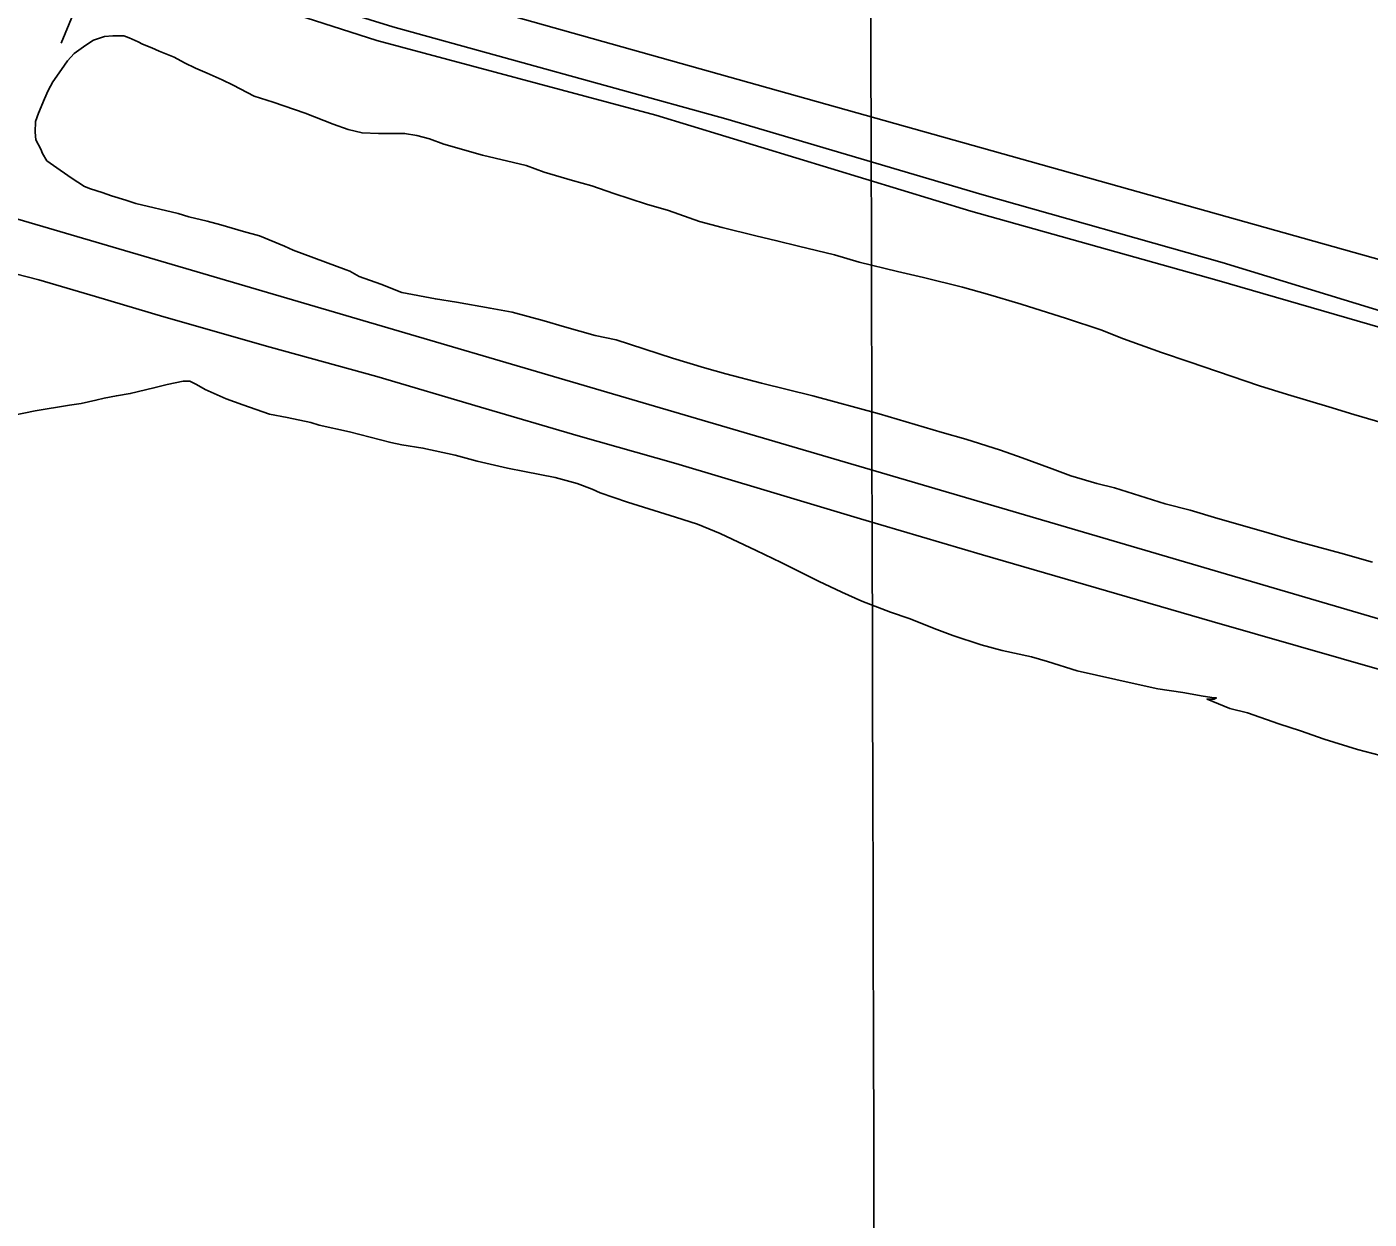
# Model space of a CAD drawing. Extents: x 3355677 to 3393573, y 612928 to 638357.
# Drawn here: x 3374759 to 3376042, y 631272 to 632411 of the extents above; entities that cross this region are included whole.
import ezdxf

# ---------------------------------------------------------------- set-up
doc = ezdxf.new("R2010")
doc.units = 0
for name, color, linetype in [('V-GRID-MAJR', 7, 'Continuous'), ('V-ROAD-CNTR', 7, 'Continuous'), ('V-SITE-VEGE', 7, 'Continuous'), ('V-TOPO-SHOR', 7, 'Continuous')]:
    doc.layers.add(name, color=color, linetype=linetype)

msp = doc.modelspace()

# ---------------------------------------------------------------- linework, layer by layer
at = {"layer": 'V-GRID-MAJR'}
msp.add_spline([(3375602.364, 618353.419), (3375586.505, 624411.208), (3375570.636, 630472.464), (3375554.767, 636533.743), (3375554.758, 636537.187)], degree=3, dxfattribs=at)
at = {"layer": 'V-ROAD-CNTR'}
msp.add_lwpolyline([(3372689.2830000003, 632825.662), (3374107.595, 632416.018), (3376258.924, 631784.338), (3376621.98, 631677.83), (3376886.053, 631598.849), (3377052.711, 631542.791), (3377164.341, 631502.3910000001), (3377314.057, 631446.357), (3377479.676, 631374.284), (3377617.74, 631308.773), (3377728.288, 631253.331), (3377841.164, 631193.708), (3377971.882, 631122.612), (3378124.59, 631034.385), (3378237.648, 630961.9180000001), (3378370.324, 630877.473), (3378499.84, 630785.292), (3378647.88, 630675.0480000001), (3378785.276, 630563.355), (3378956.129, 630417.5160000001), (3379071.251, 630311.8420000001), (3379188.4080000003, 630199.831), (3379351.757, 630038.859), (3379713.3880000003, 629684.586)], dxfattribs=at)
at = {"layer": 'V-SITE-VEGE'}
for points in [[(3376044.789, 631899.346), (3376014.7, 631908.245), (3375970.8910000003, 631919.746), (3375940.802, 631928.645), (3375896.989, 631941.201), (3375870.596, 631949.053), (3375846.844, 631955.328), (3375798.2770000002, 631970.512), (3375781.387, 631974.692), (3375756.578, 631982.02), (3375738.627, 631988.833), (3375710.117, 631999.317), (3375689.526, 632006.655), (3375656.271, 632017.126), (3375633.573, 632023.404), (3375573.397, 632041.199), (3375510.054, 632058.457), (3375460.97, 632070.477), (3375427.188, 632079.363), (3375406.6010000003, 632085.118), (3375375.986, 632094.5430000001), (3375322.142, 632111.824), (3375302.086, 632115.998), (3375273.051, 632124.37), (3375253.522, 632130.127), (3375222.906, 632138.495), (3375201.7970000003, 632142.138), (3375169.607, 632147.865), (3375149.555, 632150.984), (3375117.364, 632157.238), (3375097.298, 632165.105), (3375076.7090000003, 632172.441), (3375067.7290000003, 632177.696), (3375064.489, 632178.804), (3375013.807, 632197.674), (3375005.359, 632201.348), (3374981.598, 632211.316), (3374966.29, 632215.5), (3374944.648, 632221.779), (3374931.451, 632225.443), (3374914.035, 632229.6190000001), (3374904.006, 632232.76), (3374863.365, 632242.161), (3374853.863, 632245.304), (3374840.139, 632249.493), (3374831.162, 632252.636), (3374820.077, 632256.302), (3374814.269, 632258.399), (3374801.589, 632266.808), (3374784.681, 632278.375), (3374778.34, 632283.106), (3374774.105, 632289.955), (3374772.514, 632294.172), (3374767.744, 632303.128), (3374767.199, 632310.513), (3374767.703, 632320.536), (3374770.323, 632328.453), (3374776.094, 632342.183), (3374779.768, 632350.105), (3374783.966, 632358.555), (3374792.38, 632370.177), (3374798.161, 632378.631), (3374804.477, 632385.504), (3374815.536, 632393.442), (3374822.909, 632398.206), (3374833.45, 632401.9230000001), (3374841.364, 632402.47), (3374851.913, 632402.495), (3374857.193, 632400.397), (3374865.6410000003, 632396.725), (3374869.866, 632394.6240000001), (3374878.842, 632390.952), (3374885.707, 632387.804), (3374899.963, 632382.035), (3374909.998, 632376.784), (3374920.56, 632371.531), (3374931.65, 632366.81)], [(3374931.65, 632366.81), (3374945.906, 632360.515), (3374956.469, 632355.264), (3374976.538, 632344.761), (3374994.486, 632339), (3375025.106, 632328.523), (3375052.0330000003, 632318.033), (3375066.289, 632312.792), (3375079.485, 632309.659), (3375095.309, 632309.167), (3375120.103, 632309.227), (3375131.713, 632307.144), (3375143.8510000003, 632304.006), (3375157.579, 632298.763), (3375194.529, 632288.3), (3375236.224, 632278.375), (3375253.646, 632272.086), (3375280.5670000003, 632264.236), (3375299.042, 632259.003), (3375320.161, 632251.6680000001), (3375351.303, 632241.718), (3375372.42, 632235.437), (3375401.985, 632224.958), (3375423.626, 632219.205), (3375455.823, 632211.365), (3375475.879, 632206.667), (3375496.463, 632201.4400000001), (3375530.772, 632193.08), (3375554.524, 632186.279), (3375590.9420000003, 632177.397), (3375615.7490000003, 632171.65), (3375653.224, 632162.2440000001), (3375676.978, 632155.442), (3375709.177, 632146.0210000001), (3375752.463, 632132.408), (3375785.193, 632121.407), (3375806.842, 632113.0160000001), (3375843.272, 632099.915), (3375869.666, 632091.008), (3375896.591, 632081.577), (3375936.714, 632067.956), (3375963.637, 632059.577), (3376003.225, 632048.066), (3376026.977, 632040.736), (3376060.7630000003, 632030.7930000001)], [(3374745.71, 632039.786), (3374767.324, 632044.058), (3374800.017, 632049.407), (3374811.09, 632051.017), (3374825.326, 632054.216), (3374833.231, 632056.344), (3374844.835, 632058.482), (3374858.0160000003, 632060.622), (3374880.685, 632065.949), (3374893.34, 632069.144), (3374908.628, 632072.345), (3374914.958, 632072.359), (3374921.2970000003, 632069.209), (3374929.747, 632064.482), (3374949.813, 632055.561), (3374965.653, 632049.794), (3374990.9930000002, 632040.887), (3375007.88, 632037.762), (3375030.574, 632033.066), (3375038.494, 632030.449), (3375067.52, 632024.186), (3375107.108, 632013.729), (3375117.659, 632011.644), (3375137.715, 632008.525), (3375168.325, 632001.74), (3375189.438, 631995.987), (3375218.468, 631989.196), (3375234.827, 631986.069), (3375263.8540000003, 631980.334), (3375284.967, 631974.581), (3375299.223, 631969.338), (3375307.142, 631965.664)], [(3375307.142, 631965.664), (3375333.0130000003, 631956.76), (3375378.9390000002, 631942.6240000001), (3375400.054, 631935.8150000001), (3375421.701, 631926.898), (3375456.028, 631910.6240000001), (3375479.793, 631899.076), (3375515.704, 631881.225), (3375537.884, 631870.727), (3375556.894, 631862.33), (3375584.347, 631851.845), (3375602.298, 631845.555), (3375628.699, 631835.0700000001), (3375644.0100000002, 631829.302), (3375670.933, 631820.398), (3375690.9930000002, 631815.171)], [(3375690.9930000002, 631815.171), (3375718.964, 631808.904), (3375734.269, 631804.72), (3375762.775, 631795.8200000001), (3375818.1920000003, 631783.29), (3375839.8310000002, 631778.5920000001), (3375863.578, 631774.955), (3375883.103, 631771.307), (3375893.657, 631769.751), (3375895.7660000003, 631769.755), (3375893.661, 631768.696), (3375886.802, 631768.682), (3375908.451, 631759.765), (3375925.339, 631755.58), (3375955.433, 631745.103), (3375976.021, 631738.291), (3375998.721, 631730.433), (3376030.396, 631720.484), (3376052.563, 631714.733)]]:
    msp.add_lwpolyline(points, dxfattribs=at)
at = {"layer": 'V-TOPO-SHOR'}
for points in [[(3374791.9775214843, 632395.2734518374), (3375178.6124284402, 633329.641143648), (3375275.271155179, 633576.6578897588), (3375328.970447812, 633651.8368994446)], [(3375896.184, 632169.107), (3375660.951, 632234.792), (3375360.183, 632326.743), (3375093.542, 632398.1), (3374949.856, 632444.474), (3374937.595, 632449.422), (3374929.54, 632454.764), (3374926.847, 632460.5), (3374927.5840000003, 632472.753), (3374934.414, 632499.5700000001), (3375009.379, 632695.774), (3375080.173, 632875.888), (3375156.676, 633070.179)], [(3375901.073, 632185.787), (3375671.5840000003, 632250.721), (3375427.145, 632323.278), (3375108.775, 632410.975), (3374957.434, 632458.098), (3374948.988, 632467.65), (3374945.5130000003, 632480.659), (3374947.376, 632501.72), (3374972.132, 632558.061), (3375028.524, 632695.053), (3375088.651, 632852.17), (3375144.203, 633000.47), (3375175.816, 633070.99), (3375156.676, 633070.179)], [(3374992.0073865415, 632486.5622493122), (3376538.5470143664, 632051.5979789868), (3377172.1986674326, 631847.540666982), (3377263.4874649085, 631820.6910206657), (3377306.446899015, 631831.4308791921), (3377413.8454842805, 632003.2686156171), (3377424.5853428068, 632046.2280497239)], [(3376014.988, 631807.465), (3375891.543, 631842.756), (3375780.74, 631875.081), (3375672.27, 631906.4180000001), (3375555.808, 631941.06), (3375466.632, 631967.784), (3375379.119, 631993.849), (3375285.9560000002, 632020.231), (3375192.788, 632047.613), (3375093.63, 632076.975), (3374991.816, 632105), (3374889.9990000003, 632134.022), (3374824.781, 632153.488), (3374770.878, 632169.324), (3374748.585, 632174.925), (3374702.997, 632189.781), (3374662.403, 632200.992)], [(3375901.073, 632185.787), (3376204.066, 632093.093), (3376510.8170000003, 632003.137)], [(3376505.968, 631989.247), (3376222.41, 632074.221), (3375896.184, 632169.107)], [(3377518.2430000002, 631315.439), (3377262.022, 631425.15), (3376890.719, 631556.9670000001), (3376552.49, 631658.536), (3376158.5160000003, 631766.476), (3376014.988, 631807.465)]]:
    msp.add_lwpolyline(points, dxfattribs=at)

doc.saveas('drawing.dxf')
